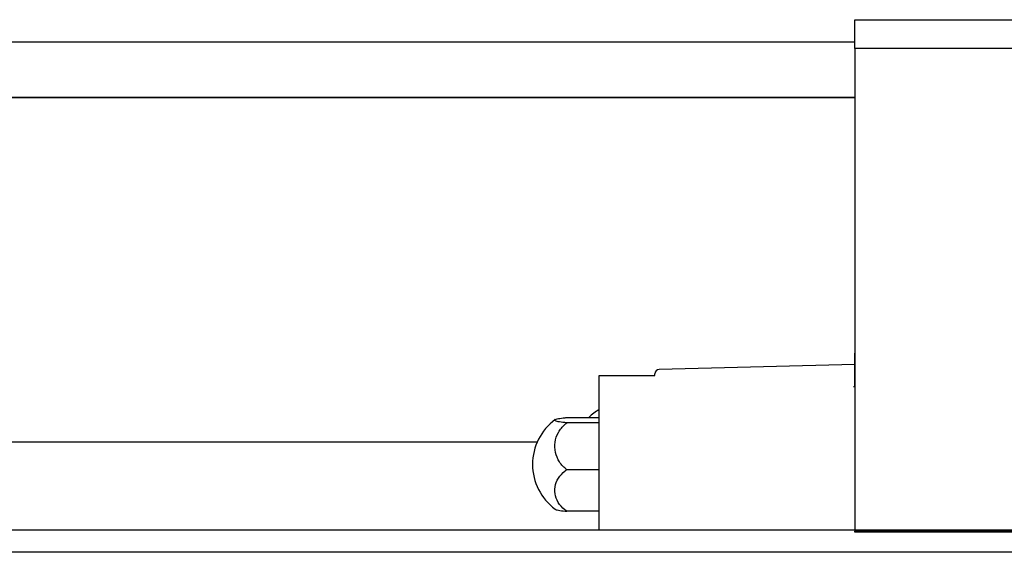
# Model space of a CAD drawing. Header units: millimetres. Extents: x -257 to 3135, y -1556 to 860.
# Tile 616 of 633: x 1282 to 1326, y -232 to -208. Entities that reach past the tile are written whole.
import ezdxf
from ezdxf.lldxf.tags import DXFTag

# ---------------------------------------------------------------- set-up
doc = ezdxf.new("R2010")
doc.units = ezdxf.units.MM
doc.layers.get('0').update_dxf_attribs({"linetype": 'CONTINUOUS'})
tags = doc.linetypes.add('DASHED', pattern=[25.72, 12.86, -12.86]).pattern_tags.tags
tags[6:7] = [DXFTag(74, 4), DXFTag(75, 0), DXFTag(340, '0'), DXFTag(46, 0.0), DXFTag(50, 0.0), DXFTag(44, 0.0), DXFTag(45, 0.0)]
tags[4:5] = [DXFTag(74, 4), DXFTag(75, 0), DXFTag(340, '0'), DXFTag(46, 0.0), DXFTag(50, 0.0), DXFTag(44, 0.0), DXFTag(45, 0.0)]

msp = doc.modelspace()

# ---------------------------------------------------------------- linework, layer by layer
at = {"linetype": 'Continuous'}
for p, q in [((1319.608, -208.139), (1370.608, -208.139)), ((1319.608, -209.432), (1319.608, -208.139)), ((1254.556, -209.139), (1319.608, -209.139)), ((1319.608, -209.432), (1319.608, -231.139)), ((1370.608, -209.432), (1319.608, -209.432)), ((1319.608, -211.639), (1254.556, -211.639)), ((1254.556, -211.641), (1319.608, -211.641)), ((1319.608, -224.139), (1319.608, -223.139)), ((1319.608, -223.638), (1310.802, -223.869)), ((1308.108, -224.139), (1310.608, -224.139)), ((1308.108, -226.339), (1308.108, -224.139)), ((1310.608, -224.139), (1310.608, -224.069)), ((1319.608, -224.639), (1319.608, -224.139)), ((1319.545, -224.639), (1319.608, -224.638)), ((1306.65, -226.03), (1308.108, -226.03)), ((1308.108, -226.268), (1306.65, -226.268)), ((1308.108, -229.639), (1308.108, -226.339)), ((1305.316, -227.139), (1280.056, -227.139)), ((1308.108, -228.376), (1306.65, -228.376)), ((1308.108, -231.092), (1308.108, -229.639)), ((1308.108, -230.246), (1306.65, -230.246)), ((1347.668, -231.092), (1268.556, -231.092)), ((1319.608, -231.186), (1319.608, -231.139)), ((1319.608, -231.139), (1370.608, -231.139)), ((1370.608, -231.186), (1319.608, -231.186)), ((1347.412, -232.092), (1268.556, -232.092))]:
    msp.add_line(p, q, dxfattribs=at)
at = {"linetype": 'DASHED'}
for p, q in [((1308.108, -224.139), (1308.108, -224.139)), ((1310.608, -224.139), (1310.608, -224.139))]:
    msp.add_line(p, q, dxfattribs=at)
at = {"linetype": 'Continuous'}
for centre, radius, start, end in [((1310.808, -224.069), 0.2, 91.5, 180), ((1309.597, -228.097), 2.85, 121.5132, 133.5232), ((1307.608, -228.138), 2.5, 126.4021, 180), ((1307.608, -228.138), 2.5, 180, 233.5675)]:
    msp.add_arc(centre, radius, start, end, dxfattribs=at)
for points, knots in [([(1306.65, -226.268), (1306.521, -226.257), (1306.408, -226.243), (1306.235, -226.214), (1306.173, -226.197), (1306.105, -226.163), (1306.099, -226.145), (1306.143, -226.111), (1306.195, -226.094), (1306.347, -226.063), (1306.45, -226.049), (1306.597, -226.035), (1306.623, -226.032), (1306.65, -226.03)], [0, 0, 0, 0, 0.192078, 0.192078, 0.384156, 0.384156, 0.576234, 0.576234, 0.768312, 0.768312, 0.960389, 0.960389, 1, 1, 1, 1]), ([(1306.65, -228.376), (1306.521, -228.278), (1306.408, -228.159), (1306.235, -227.896), (1306.173, -227.749), (1306.105, -227.449), (1306.099, -227.291), (1306.143, -226.988), (1306.195, -226.837), (1306.347, -226.564), (1306.45, -226.437), (1306.597, -226.309), (1306.623, -226.288), (1306.65, -226.268)], [0, 0, 0, 0, 0.192078, 0.192078, 0.384156, 0.384156, 0.576234, 0.576234, 0.768312, 0.768312, 0.960389, 0.960389, 1, 1, 1, 1]), ([(1306.65, -230.246), (1306.521, -230.16), (1306.408, -230.054), (1306.235, -229.82), (1306.173, -229.69), (1306.105, -229.424), (1306.099, -229.284), (1306.143, -229.015), (1306.195, -228.881), (1306.347, -228.639), (1306.45, -228.527), (1306.597, -228.413), (1306.623, -228.394), (1306.65, -228.376)], [0, 0, 0, 0, 0.192078, 0.192078, 0.384156, 0.384156, 0.576234, 0.576234, 0.768312, 0.768312, 0.960389, 0.960389, 1, 1, 1, 1]), ([(1306.122, -230.149), (1306.145, -230.166), (1306.196, -230.183), (1306.347, -230.213), (1306.45, -230.227), (1306.597, -230.242), (1306.623, -230.244), (1306.65, -230.246)], [0, 0, 0, 0, 0.448024, 0.448024, 0.905631, 0.905631, 1, 1, 1, 1])]:
    msp.add_open_spline(points, degree=3, knots=knots, dxfattribs=at)

doc.saveas('drawing.dxf')
